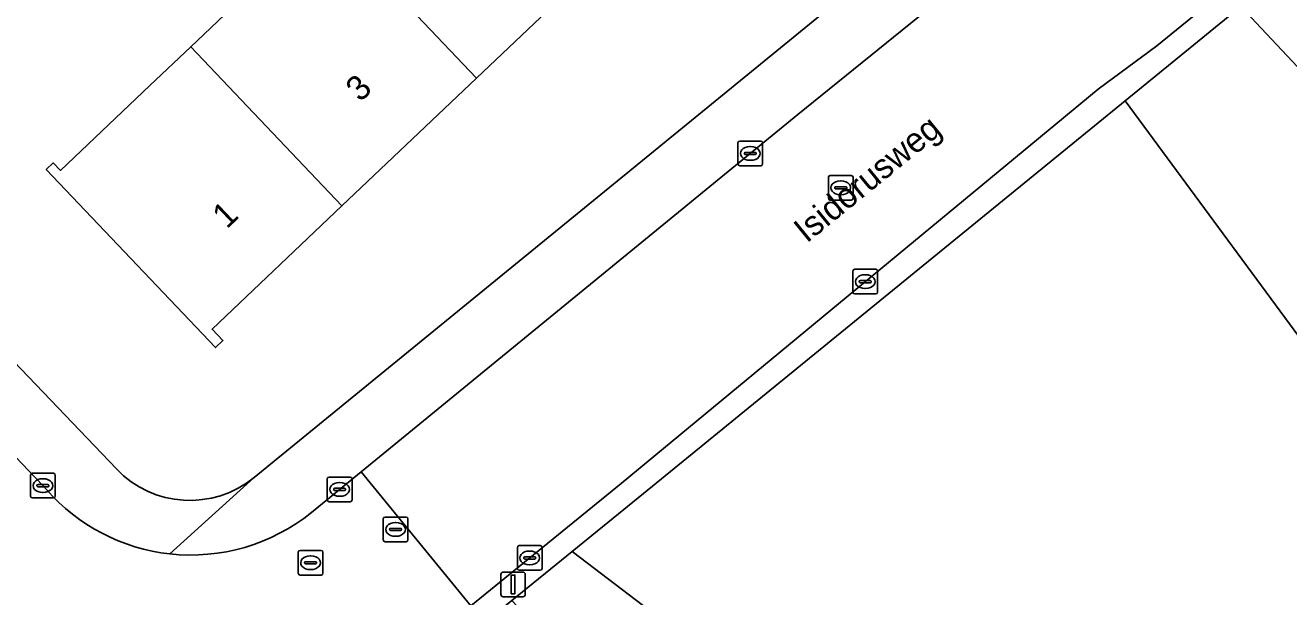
# Model space of a CAD drawing. Extents: x 159352 to 160617, y 385888 to 387323.
# Drawn here: x 160035.5 to 160086.7, y 386350.6 to 386373.7 of the extents above; entities that cross this region are included whole.
import ezdxf

# ---------------------------------------------------------------- set-up
doc = ezdxf.new("R2010")
doc.units = 0
for name, color, linetype in [('IMGEO_Erf', 7, 'Continuous'), ('IMGEO_Groenvoorziening', 7, 'Continuous'), ('IMGEO_Kolk', 7, 'Continuous'), ('IMGEO_Lichtmast', 7, 'Continuous'), ('IMGEO_Openbare_ruimte_label', 7, 'Continuous'), ('IMGEO_Pand', 7, 'Continuous'), ('IMGEO_Pand_nummerreeks', 7, 'Continuous'), ('IMGEO_Rijbaan_lokaal_open', 7, 'Continuous'), ('IMGEO_Rioolput', 7, 'Continuous'), ('IMGEO_Voetpad_open', 7, 'Continuous')]:
    doc.layers.add(name, color=color, linetype=linetype)

msp = doc.modelspace()

# ---------------------------------------------------------------- linework, layer by layer
at = {"layer": 'IMGEO_Erf'}
for points in [[(160139.92, 386394.943), (160130.732, 386398.999), (160130.393, 386399.14), (160114.995, 386386.46), (160108.815, 386394.053), (160084.79, 386374.482), (160100.414, 386357.83), (160121.621, 386335.228), (160131.394, 386324.811), (160143.378, 386312.039), (160220.755, 386365.169), (160205.701, 386386.38), (160199.403, 386380.85), (160179.637, 386363.491), (160178.327, 386364.971), (160163.291, 386351.691), (160159.97, 386352.841), (160148.703, 386342.922), (160127.044, 386367.689), (160141.856, 386380.854)], [(160044.803, 386355.392), (160082.673, 386386.333)], [(160059.265, 386376.764), (160053.81, 386371.583), (160048.354, 386366.401), (160043.091, 386361.401), (160043.53, 386360.939), (160043.231, 386360.655), (160036.372, 386367.875), (160036.656, 386368.145), (160036.946, 386367.84), (160040.572, 386371.284), (160042.224, 386372.853), (160047.679, 386378.035)], [(160023.44, 386372.229), (160039.212, 386355.738)]]:
    msp.add_lwpolyline(points, dxfattribs=at)
msp.add_arc((160042.194, 386358.586), 4.124, 223.6787, 309.2388, dxfattribs=at)
at = {"layer": 'IMGEO_Groenvoorziening'}
msp.add_lwpolyline([(160100.414, 386357.83), (160084.79, 386374.482), (160080.098, 386370.657), (160089.781, 386357.507), (160090.472, 386356.824), (160091.29, 386356.3), (160092.199, 386355.957), (160092.858, 386355.835), (160097.183, 386354.798)], close=True, dxfattribs=at)
for points in [[(160118.748, 386332.532), (160097.183, 386354.798), (160092.858, 386355.835), (160092.199, 386355.957), (160091.29, 386356.3), (160090.472, 386356.824), (160089.781, 386357.507), (160080.098, 386370.657), (160060.571, 386354.736), (160057.684, 386352.391), (160062.563, 386348.669)], [(160076.695, 386334.815), (160081.065, 386332.199), (160081.27, 386333.737), (160081.151, 386335.295), (160080.71, 386336.794), (160079.968, 386338.169), (160078.955, 386339.359), (160077.718, 386340.313), (160076.309, 386340.989), (160075.536, 386341.218), (160068.806, 386344.635), (160062.563, 386348.669), (160057.684, 386352.391), (160055.245, 386350.409), (160067.508, 386337.34), (160069.255, 386337.348)]]:
    msp.add_lwpolyline(points, dxfattribs=at)
at = {"layer": 'IMGEO_Kolk'}
for p, q in [((160064.403, 386368.102), (160064.403, 386368.954)), ((160064.478, 386369.028), (160065.33, 386369.028)), ((160065.404, 386368.954), (160065.404, 386368.102)), ((160064.662, 386368.522), (160064.662, 386368.534)), ((160065.1, 386368.485), (160064.702, 386368.485)), ((160064.705, 386368.571), (160065.103, 386368.571)), ((160064.891, 386368.808), (160064.916, 386368.808)), ((160065.146, 386368.534), (160065.146, 386368.522)), ((160065.33, 386368.028), (160064.478, 386368.028)), ((160064.914, 386368.248), (160064.889, 386368.248)), ((160069.138, 386363.831), (160069.99, 386363.831)), ((160069.063, 386362.905), (160069.063, 386363.757)), ((160069.322, 386363.325), (160069.322, 386363.337)), ((160069.76, 386363.288), (160069.362, 386363.288)), ((160069.365, 386363.374), (160069.763, 386363.374)), ((160069.551, 386363.611), (160069.576, 386363.611)), ((160069.806, 386363.337), (160069.806, 386363.325)), ((160070.064, 386363.757), (160070.064, 386362.905)), ((160069.99, 386362.831), (160069.138, 386362.831)), ((160069.574, 386363.051), (160069.549, 386363.051)), ((160035.735, 386354.635), (160035.735, 386355.487)), ((160035.81, 386355.561), (160036.662, 386355.561)), ((160036.037, 386355.104), (160036.435, 386355.104)), ((160036.223, 386355.341), (160036.248, 386355.341)), ((160036.736, 386355.487), (160036.736, 386354.635)), ((160047.761, 386354.483), (160047.761, 386355.335)), ((160047.836, 386355.409), (160048.688, 386355.409)), ((160048.249, 386355.189), (160048.274, 386355.189)), ((160048.762, 386355.335), (160048.762, 386354.483)), ((160036.662, 386354.561), (160035.81, 386354.561)), ((160035.994, 386355.055), (160035.994, 386355.067)), ((160036.432, 386355.018), (160036.034, 386355.018)), ((160036.246, 386354.781), (160036.221, 386354.781)), ((160036.478, 386355.067), (160036.478, 386355.055)), ((160048.02, 386354.903), (160048.02, 386354.915)), ((160048.458, 386354.866), (160048.06, 386354.866)), ((160048.063, 386354.952), (160048.461, 386354.952)), ((160048.272, 386354.629), (160048.247, 386354.629)), ((160048.504, 386354.915), (160048.504, 386354.903)), ((160048.688, 386354.409), (160047.836, 386354.409)), ((160055.463, 386351.702), (160055.463, 386352.554)), ((160055.538, 386352.628), (160056.39, 386352.628)), ((160056.464, 386352.554), (160056.464, 386351.702)), ((160055.722, 386352.122), (160055.722, 386352.134)), ((160056.16, 386352.085), (160055.762, 386352.085)), ((160055.765, 386352.171), (160056.163, 386352.171)), ((160055.951, 386352.408), (160055.976, 386352.408)), ((160056.206, 386352.134), (160056.206, 386352.122)), ((160056.39, 386351.628), (160055.538, 386351.628)), ((160055.974, 386351.848), (160055.949, 386351.848))]:
    msp.add_line(p, q, dxfattribs=at)
for points in [[(160064.403, 386368.102), (160064.403, 386368.954)], [(160064.478, 386369.028), (160065.33, 386369.028)], [(160065.404, 386368.954), (160065.404, 386368.102)], [(160065.33, 386368.028), (160064.478, 386368.028)], [(160069.138, 386363.831), (160069.99, 386363.831)], [(160069.063, 386362.905), (160069.063, 386363.757)], [(160070.064, 386363.757), (160070.064, 386362.905)], [(160069.99, 386362.831), (160069.138, 386362.831)], [(160035.735, 386354.635), (160035.735, 386355.487)], [(160035.81, 386355.561), (160036.662, 386355.561)], [(160036.736, 386355.487), (160036.736, 386354.635)], [(160047.761, 386354.483), (160047.761, 386355.335)], [(160047.836, 386355.409), (160048.688, 386355.409)], [(160048.762, 386355.335), (160048.762, 386354.483)], [(160036.662, 386354.561), (160035.81, 386354.561)], [(160048.688, 386354.409), (160047.836, 386354.409)], [(160055.463, 386351.702), (160055.463, 386352.554)], [(160055.538, 386352.628), (160056.39, 386352.628)], [(160056.464, 386352.554), (160056.464, 386351.702)], [(160056.39, 386351.628), (160055.538, 386351.628)]]:
    msp.add_lwpolyline(points, dxfattribs=at)
for centre, radius, start, end in [((160064.48, 386368.952), 0.0765, 91.552, 178.448), ((160064.48, 386368.952), 0.0765, 91.552, 178.448), ((160065.328, 386368.952), 0.0765, 1.552, 88.448), ((160065.328, 386368.952), 0.0765, 1.552, 88.448), ((160064.702, 386368.531), 0.0403, 85.8775, 175.7526), ((160064.699, 386368.521), 0.0366, 178.938, 274.7102), ((160065.103, 386368.528), 0.043, 264.8664, 352.4533), ((160065.107, 386368.533), 0.0386, 1.7309, 96.639), ((160064.48, 386368.104), 0.0765, 181.552, 268.448), ((160064.48, 386368.104), 0.0765, 181.552, 268.448), ((160065.328, 386368.104), 0.0765, 271.552, 358.448), ((160065.328, 386368.104), 0.0765, 271.552, 358.448), ((160069.14, 386363.755), 0.0765, 91.552, 178.448), ((160069.14, 386363.755), 0.0765, 91.552, 178.448), ((160069.988, 386363.755), 0.0765, 1.552, 88.448), ((160069.988, 386363.755), 0.0765, 1.552, 88.448), ((160069.362, 386363.334), 0.0403, 85.8775, 175.7526), ((160069.359, 386363.324), 0.0366, 178.938, 274.7102), ((160069.763, 386363.331), 0.043, 264.8664, 352.4533), ((160069.767, 386363.336), 0.0386, 1.7309, 96.639), ((160069.14, 386362.907), 0.0765, 181.552, 268.448), ((160069.14, 386362.907), 0.0765, 181.552, 268.448), ((160069.988, 386362.907), 0.0765, 271.552, 358.448), ((160069.988, 386362.907), 0.0765, 271.552, 358.448), ((160035.812, 386355.485), 0.0765, 91.552, 178.448), ((160035.812, 386355.485), 0.0765, 91.552, 178.448), ((160036.034, 386355.064), 0.0403, 85.8775, 175.7526), ((160036.439, 386355.066), 0.0386, 1.7309, 96.639), ((160036.66, 386355.485), 0.0765, 1.552, 88.448), ((160036.66, 386355.485), 0.0765, 1.552, 88.448), ((160047.838, 386355.333), 0.0765, 91.552, 178.448), ((160047.838, 386355.333), 0.0765, 91.552, 178.448), ((160048.686, 386355.333), 0.0765, 1.552, 88.448), ((160048.686, 386355.333), 0.0765, 1.552, 88.448), ((160035.812, 386354.637), 0.0765, 181.552, 268.448), ((160035.812, 386354.637), 0.0765, 181.552, 268.448), ((160036.031, 386355.054), 0.0366, 178.938, 274.7102), ((160036.435, 386355.061), 0.043, 264.8664, 352.4533), ((160036.66, 386354.637), 0.0765, 271.552, 358.448), ((160036.66, 386354.637), 0.0765, 271.552, 358.448), ((160048.06, 386354.912), 0.0403, 85.8775, 175.7526), ((160048.057, 386354.902), 0.0366, 178.938, 274.7102), ((160048.461, 386354.909), 0.043, 264.8664, 352.4533), ((160048.465, 386354.914), 0.0386, 1.7309, 96.639), ((160047.838, 386354.485), 0.0765, 181.552, 268.448), ((160047.838, 386354.485), 0.0765, 181.552, 268.448), ((160048.686, 386354.485), 0.0765, 271.552, 358.448), ((160048.686, 386354.485), 0.0765, 271.552, 358.448), ((160055.54, 386352.552), 0.0765, 91.552, 178.448), ((160055.54, 386352.552), 0.0765, 91.552, 178.448), ((160056.388, 386352.552), 0.0765, 1.552, 88.448), ((160056.388, 386352.552), 0.0765, 1.552, 88.448), ((160055.762, 386352.131), 0.0403, 85.8775, 175.7526), ((160055.759, 386352.121), 0.0366, 178.938, 274.7102), ((160056.163, 386352.128), 0.043, 264.8664, 352.4533), ((160056.167, 386352.133), 0.0386, 1.7309, 96.639), ((160055.54, 386351.704), 0.0765, 181.552, 268.448), ((160055.54, 386351.704), 0.0765, 181.552, 268.448), ((160056.388, 386351.704), 0.0765, 271.552, 358.448), ((160056.388, 386351.704), 0.0765, 271.552, 358.448)]:
    msp.add_arc(centre, radius, start, end, dxfattribs=at)
for centre, major_axis, ratio, start_param, end_param in [((160064.89, 386368.528), (-0.387, 0.002), 0.722429, 4.712389, 7.853982), ((160064.915, 386368.528), (-0.39, 0.002), 0.717154, 1.570796, 4.712389), ((160069.55, 386363.331), (-0.387, 0.002), 0.722429, 4.712389, 7.853982), ((160069.575, 386363.331), (-0.39, 0.002), 0.717154, 1.570796, 4.712389), ((160036.222, 386355.061), (-0.387, 0.002), 0.722429, 4.712389, 7.853982), ((160036.247, 386355.061), (-0.39, 0.002), 0.717154, 1.570796, 4.712389), ((160048.248, 386354.909), (-0.387, 0.002), 0.722429, 4.712389, 7.853982), ((160048.273, 386354.909), (-0.39, 0.002), 0.717154, 1.570796, 4.712389), ((160055.95, 386352.128), (-0.387, 0.002), 0.722429, 4.712389, 7.853982), ((160055.975, 386352.128), (-0.39, 0.002), 0.717154, 1.570796, 4.712389)]:
    msp.add_ellipse(centre, major_axis=major_axis, ratio=ratio, start_param=start_param, end_param=end_param, dxfattribs=at)
at = {"layer": 'IMGEO_Lichtmast'}
for p, q in [((160054.893, 386351.556), (160055.683, 386351.556)), ((160055.683, 386351.556), (160054.893, 386351.556)), ((160054.793, 386350.656), (160054.793, 386351.456)), ((160054.793, 386351.456), (160054.793, 386350.656)), ((160055.783, 386351.456), (160055.783, 386350.656)), ((160055.783, 386350.656), (160055.783, 386351.456)), ((160055.683, 386350.556), (160054.893, 386350.556)), ((160054.893, 386350.556), (160055.683, 386350.556))]:
    msp.add_line(p, q, dxfattribs=at)
msp.add_lwpolyline([(160055.213, 386351.431), (160055.363, 386351.431), (160055.363, 386350.681), (160055.213, 386350.681), (160055.213, 386351.431)], dxfattribs=at)
for centre, start, end in [((160054.893, 386351.456), 90, 180), ((160054.893, 386351.456), 90, 180), ((160055.683, 386351.456), 0, 90), ((160055.683, 386351.456), 360, 90), ((160054.893, 386350.656), 180, 270), ((160054.893, 386350.656), 180, 270), ((160055.683, 386350.656), 270, 0), ((160055.683, 386350.656), 270, 0)]:
    msp.add_arc(centre, 0.1, start, end, dxfattribs=at)
at = {"layer": 'IMGEO_Pand'}
for points in [[(160053.135, 386383.217), (160047.679, 386378.035), (160053.81, 386371.583), (160059.265, 386376.764)], [(160048.354, 386366.401), (160053.81, 386371.583), (160047.679, 386378.035), (160042.224, 386372.853)], [(160042.224, 386372.853), (160040.572, 386371.284), (160036.946, 386367.84), (160036.656, 386368.145), (160036.372, 386367.875), (160043.231, 386360.655), (160043.53, 386360.939), (160043.091, 386361.401), (160048.354, 386366.401)]]:
    msp.add_lwpolyline(points, close=True, dxfattribs=at)
at = {"layer": 'IMGEO_Rijbaan_lokaal_open'}
for points in [[(160107.004, 386402.696), (160104.84, 386400.971), (160099.002, 386396.272), (160084.224, 386384.153), (160084.187, 386384.163), (160084.004, 386384.031), (160081.488, 386381.964), (160066.832, 386370.103), (160049.13, 386355.617), (160053.578, 386350.182), (160059.668, 386355.151), (160079.001, 386371.136), (160081.386, 386372.884), (160100.634, 386388.561), (160103.571, 386390.952), (160110.155, 386396.315)], [(160036.38, 386354.903), (160036.235, 386355.06), (160024.798, 386367.032), (160024.281, 386367.591), (160018.135, 386374.037), (159999.244, 386393.448)], [(160052.734, 386349.441), (160053.463, 386350.088), (160053.578, 386350.182), (160049.13, 386355.617), (160047.117, 386353.97)]]:
    msp.add_lwpolyline(points, dxfattribs=at)
for centre, radius, start, end in [((160042.233, 386360.021), 7.775, 221.1658, 263.6863), ((160042.231, 386360.031), 7.785, 263.7057, 308.8722)]:
    msp.add_arc(centre, radius, start, end, dxfattribs=at)
at = {"layer": 'IMGEO_Rioolput'}
for p, q in [((160068.069, 386366.708), (160068.069, 386367.56)), ((160068.144, 386367.634), (160068.996, 386367.634)), ((160068.557, 386367.414), (160068.582, 386367.414)), ((160069.07, 386367.56), (160069.07, 386366.708)), ((160068.328, 386367.128), (160068.328, 386367.14)), ((160068.766, 386367.091), (160068.368, 386367.091)), ((160068.371, 386367.177), (160068.769, 386367.177)), ((160068.58, 386366.854), (160068.555, 386366.854)), ((160068.812, 386367.14), (160068.812, 386367.128)), ((160068.996, 386366.634), (160068.144, 386366.634)), ((160050.028, 386352.86), (160050.028, 386353.712)), ((160050.103, 386353.786), (160050.955, 386353.786)), ((160050.516, 386353.566), (160050.541, 386353.566)), ((160051.029, 386353.712), (160051.029, 386352.86)), ((160050.287, 386353.28), (160050.287, 386353.292)), ((160050.725, 386353.243), (160050.327, 386353.243)), ((160050.33, 386353.329), (160050.728, 386353.329)), ((160050.771, 386353.292), (160050.771, 386353.28)), ((160050.955, 386352.786), (160050.103, 386352.786)), ((160050.539, 386353.006), (160050.514, 386353.006)), ((160046.582, 386351.509), (160046.582, 386352.361)), ((160046.657, 386352.435), (160047.509, 386352.435)), ((160047.07, 386352.215), (160047.095, 386352.215)), ((160047.583, 386352.361), (160047.583, 386351.509)), ((160046.841, 386351.929), (160046.841, 386351.941)), ((160047.279, 386351.892), (160046.881, 386351.892)), ((160046.884, 386351.978), (160047.282, 386351.978)), ((160047.093, 386351.655), (160047.068, 386351.655)), ((160047.325, 386351.941), (160047.325, 386351.929)), ((160047.509, 386351.435), (160046.657, 386351.435))]:
    msp.add_line(p, q, dxfattribs=at)
for points in [[(160068.069, 386366.708), (160068.069, 386367.56)], [(160068.144, 386367.634), (160068.996, 386367.634)], [(160069.07, 386367.56), (160069.07, 386366.708)], [(160068.996, 386366.634), (160068.144, 386366.634)], [(160050.028, 386352.86), (160050.028, 386353.712)], [(160050.103, 386353.786), (160050.955, 386353.786)], [(160051.029, 386353.712), (160051.029, 386352.86)], [(160050.955, 386352.786), (160050.103, 386352.786)], [(160046.582, 386351.509), (160046.582, 386352.361)], [(160046.657, 386352.435), (160047.509, 386352.435)], [(160047.583, 386352.361), (160047.583, 386351.509)], [(160047.509, 386351.435), (160046.657, 386351.435)]]:
    msp.add_lwpolyline(points, dxfattribs=at)
for centre, radius, start, end in [((160068.146, 386367.558), 0.0765, 91.552, 178.448), ((160068.146, 386367.558), 0.0765, 91.552, 178.448), ((160068.994, 386367.558), 0.0765, 1.552, 88.448), ((160068.994, 386367.558), 0.0765, 1.552, 88.448), ((160068.368, 386367.137), 0.0403, 85.8775, 175.7526), ((160068.365, 386367.127), 0.0366, 178.938, 274.7102), ((160068.769, 386367.134), 0.043, 264.8664, 352.4533), ((160068.773, 386367.139), 0.0386, 1.7309, 96.639), ((160068.146, 386366.71), 0.0765, 181.552, 268.448), ((160068.146, 386366.71), 0.0765, 181.552, 268.448), ((160068.994, 386366.71), 0.0765, 271.552, 358.448), ((160068.994, 386366.71), 0.0765, 271.552, 358.448), ((160050.105, 386353.71), 0.0765, 91.552, 178.448), ((160050.105, 386353.71), 0.0765, 91.552, 178.448), ((160050.953, 386353.71), 0.0765, 1.552, 88.448), ((160050.953, 386353.71), 0.0765, 1.552, 88.448), ((160050.327, 386353.289), 0.0403, 85.8775, 175.7526), ((160050.324, 386353.279), 0.0366, 178.938, 274.7102), ((160050.728, 386353.286), 0.043, 264.8664, 352.4533), ((160050.732, 386353.291), 0.0386, 1.7309, 96.639), ((160050.105, 386352.862), 0.0765, 181.552, 268.448), ((160050.105, 386352.862), 0.0765, 181.552, 268.448), ((160050.953, 386352.862), 0.0765, 271.552, 358.448), ((160050.953, 386352.862), 0.0765, 271.552, 358.448), ((160046.659, 386352.359), 0.0765, 91.552, 178.448), ((160046.659, 386352.359), 0.0765, 91.552, 178.448), ((160047.507, 386352.359), 0.0765, 1.552, 88.448), ((160047.507, 386352.359), 0.0765, 1.552, 88.448), ((160046.659, 386351.511), 0.0765, 181.552, 268.448), ((160046.659, 386351.511), 0.0765, 181.552, 268.448), ((160046.881, 386351.938), 0.0403, 85.8775, 175.7526), ((160046.878, 386351.928), 0.0366, 178.938, 274.7102), ((160047.282, 386351.935), 0.043, 264.8664, 352.4533), ((160047.286, 386351.94), 0.0386, 1.7309, 96.639), ((160047.507, 386351.511), 0.0765, 271.552, 358.448), ((160047.507, 386351.511), 0.0765, 271.552, 358.448)]:
    msp.add_arc(centre, radius, start, end, dxfattribs=at)
for centre, major_axis, ratio, start_param, end_param in [((160068.556, 386367.134), (-0.387, 0.002), 0.722429, 4.712389, 7.853982), ((160068.581, 386367.134), (-0.39, 0.002), 0.717154, 1.570796, 4.712389), ((160050.515, 386353.286), (-0.387, 0.002), 0.722429, 4.712389, 7.853982), ((160050.54, 386353.286), (-0.39, 0.002), 0.717154, 1.570796, 4.712389), ((160047.069, 386351.935), (-0.387, 0.002), 0.722429, 4.712389, 7.853982), ((160047.094, 386351.935), (-0.39, 0.002), 0.717154, 1.570796, 4.712389)]:
    msp.add_ellipse(centre, major_axis=major_axis, ratio=ratio, start_param=start_param, end_param=end_param, dxfattribs=at)
at = {"layer": 'IMGEO_Voetpad_open'}
for points in [[(160039.212, 386355.738), (160023.44, 386372.229), (160022.672, 386373.032), (160000, 386396.738), (159960.298, 386438.251)], [(159959.001, 386435.485), (159966.776, 386427.371), (159978.987, 386414.631), (159994.081, 386398.847), (159996.058, 386396.78), (159999.244, 386393.448), (160018.135, 386374.037), (160018.496, 386374.382), (160024.642, 386367.936), (160024.281, 386367.591), (160024.798, 386367.032), (160036.235, 386355.06), (160036.38, 386354.903)], [(160110.155, 386396.315), (160103.571, 386390.952), (160103.857, 386390.599), (160100.918, 386388.217), (160100.634, 386388.561), (160081.386, 386372.884), (160079.001, 386371.136), (160059.668, 386355.151), (160053.578, 386350.182), (160054.162, 386349.527), (160055.245, 386350.409), (160057.684, 386352.391), (160060.571, 386354.736), (160080.098, 386370.657), (160084.79, 386374.482), (160108.815, 386394.053), (160110.975, 386395.813)], [(160086.344, 386389.323), (160082.698, 386386.326), (160082.673, 386386.333), (160044.803, 386355.392), (160041.378, 386352.293)], [(160047.117, 386353.97), (160049.13, 386355.617), (160066.832, 386370.103), (160081.488, 386381.964)], [(160041.378, 386352.293), (160044.803, 386355.392)]]:
    msp.add_lwpolyline(points, dxfattribs=at)
for centre, radius, start, end in [((160042.194, 386358.586), 4.124, 223.6787, 309.2388), ((160042.233, 386360.021), 7.775, 221.1658, 263.6863), ((160042.231, 386360.031), 7.785, 263.7057, 308.8722)]:
    msp.add_arc(centre, radius, start, end, dxfattribs=at)

# ---------------------------------------------------------------- texts
at = {"layer": 'IMGEO_Openbare_ruimte_label'}
msp.add_text('Isidorusweg', height=1, rotation=39.1967, dxfattribs=at).set_placement((160067.189, 386364.867))
at = {"layer": 'IMGEO_Pand_nummerreeks'}
for s, p in [('3', (160049.094, 386370.579)), ('1', (160043.686, 386365.441))]:
    msp.add_text(s, height=1, rotation=43.5283, dxfattribs=at).set_placement(p)

doc.saveas('drawing.dxf')
